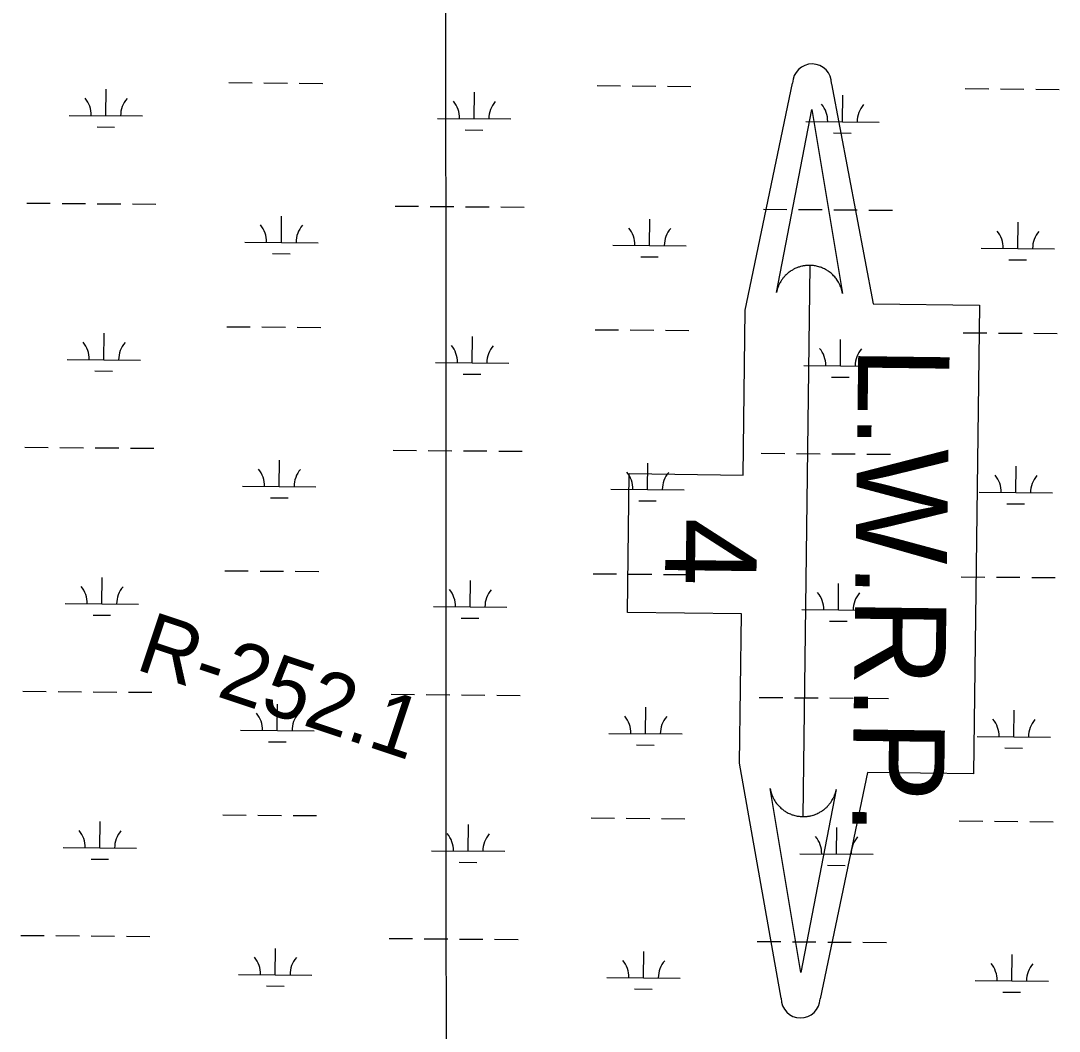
# Model space of a CAD drawing. Extents: x 3271442 to 3309282, y 752266 to 777610.
# Drawn here: x 3295980 to 3297395, y 773127 to 774504 of the extents above; entities that cross this region are included whole.
import ezdxf

# ---------------------------------------------------------------- set-up
doc = ezdxf.new("R2010")
doc.units = 0
for name, color, linetype in [('V-GRID-MAJR', 7, 'Continuous'), ('V-RIVR-RANG-IDEN', 7, 'Continuous'), ('V-TOPO-WATR-IDEN', 7, 'Continuous'), ('V-WETL-SWMP', 7, 'Continuous')]:
    doc.layers.add(name, color=color, linetype=linetype)

msp = doc.modelspace()

# ---------------------------------------------------------------- linework, layer by layer
at = {"layer": 'V-GRID-MAJR'}
msp.add_spline([(3296567.4, 757647.8), (3296564.7, 763706.6), (3296562.1, 769768.5), (3296559.4, 775830.5), (3296559.4, 775833.5)], degree=3, dxfattribs=at)
at = {"layer": 'V-TOPO-WATR-IDEN'}
msp.add_line((3297055.5, 774170.2), (3297046.1, 773419.1), dxfattribs=at)
for points in [[(3297016.5, 773171.4), (3296959.8, 773492), (3296962.3, 773695.4), (3296807, 773697.4), (3296809.4, 773886.4), (3296964.7, 773884.5), (3296967.5, 774109.3), (3297032.1, 774418.5)], [(3297085.1, 774417.8), (3297142, 774117.7), (3297286.8, 774115.9), (3297278.8, 773477.4), (3297134, 773479.2), (3297069.5, 773170.8)]]:
    msp.add_lwpolyline(points, dxfattribs=at)
for points in [[(3297010, 774133.3), (3297058.2, 774382.6), (3297100, 774132.1), (3297099, 774136.6), (3297097.7, 774140.8), (3297097, 774142.4), (3297096.4, 774143.9), (3297095.5, 774145.6), (3297094.6, 774147.2), (3297093.8, 774148.5), (3297092.6, 774150.3), (3297091.3, 774152.2), (3297090.5, 774153.2), (3297089.4, 774154.5), (3297087.9, 774156.2), (3297086.7, 774157.4), (3297085.3, 774158.6), (3297084.4, 774159.4), (3297083.4, 774160.3), (3297082.1, 774161.3), (3297080.8, 774162.2), (3297079.6, 774163), (3297078.5, 774163.6), (3297076.9, 774164.6), (3297075.4, 774165.4), (3297074.1, 774166), (3297072.6, 774166.6), (3297071.3, 774167.2), (3297070.1, 774167.6), (3297069.2, 774167.9), (3297067.7, 774168.4), (3297066.2, 774168.8), (3297064.8, 774169.1), (3297063.3, 774169.4), (3297062, 774169.7), (3297060.5, 774169.9), (3297059.2, 774170), (3297057.5, 774170.1), (3297055.5, 774170.2), (3297054.9, 774170.2), (3297053.9, 774170.2), (3297052.8, 774170.1), (3297051.8, 774170.1), (3297050.7, 774170), (3297049.7, 774169.9), (3297048.6, 774169.8), (3297047.7, 774169.6), (3297046.5, 774169.4), (3297045.4, 774169.2), (3297044.7, 774169), (3297042.7, 774168.5), (3297041.7, 774168.2), (3297041, 774168), (3297039.8, 774167.6), (3297038.8, 774167.3), (3297037.7, 774166.8), (3297036.5, 774166.3), (3297035.3, 774165.8), (3297034.4, 774165.4), (3297033.7, 774165), (3297032.7, 774164.4), (3297031.8, 774163.9), (3297030.8, 774163.3), (3297029.7, 774162.7), (3297028.7, 774162), (3297027.5, 774161.1), (3297026.6, 774160.4), (3297025.6, 774159.6), (3297024.7, 774158.8), (3297024, 774158.2), (3297023.2, 774157.5), (3297022.1, 774156.3), (3297022.1, 774156.3), (3297021.4, 774155.6), (3297021, 774155.1), (3297020.3, 774154.3), (3297019.5, 774153.4), (3297018.8, 774152.6), (3297018.3, 774151.8), (3297017.6, 774150.9), (3297016.9, 774149.9), (3297016.5, 774149.3), (3297015.9, 774148.4), (3297015.2, 774147.1), (3297014.7, 774146.3), (3297014.4, 774145.7), (3297014.1, 774145.2), (3297013.8, 774144.5), (3297013.4, 774143.6), (3297013, 774142.7), (3297012.6, 774141.8), (3297012.2, 774140.9), (3297011.8, 774139.8), (3297011.6, 774139.1), (3297011.2, 774137.9), (3297010.8, 774136.6), (3297010.5, 774135.6), (3297010.4, 774134.8), (3297010.2, 774134.1), (3297010.1, 774133.6)], [(3297091.5, 773456), (3297043.4, 773206.7), (3297001.5, 773457.1), (3297002.5, 773452.7), (3297003.9, 773448.5), (3297004.6, 773446.8), (3297005.2, 773445.4), (3297006.1, 773443.7), (3297006.9, 773442.1), (3297007.7, 773440.7), (3297008.9, 773438.9), (3297010.3, 773437), (3297011.1, 773436), (3297012.2, 773434.7), (3297013.7, 773433.1), (3297014.9, 773431.9), (3297016.2, 773430.6), (3297017.2, 773429.8), (3297018.2, 773429), (3297019.5, 773428), (3297020.7, 773427.1), (3297022, 773426.3), (3297023, 773425.6), (3297024.6, 773424.7), (3297026.2, 773423.9), (3297027.4, 773423.3), (3297029, 773422.6), (3297030.3, 773422.1), (3297031.5, 773421.6), (3297032.4, 773421.3), (3297033.9, 773420.9), (3297035.3, 773420.5), (3297036.8, 773420.1), (3297038.2, 773419.8), (3297039.6, 773419.6), (3297041.1, 773419.4), (3297042.3, 773419.3), (3297044.1, 773419.1), (3297046.1, 773419.1), (3297046.7, 773419.1), (3297047.6, 773419.1), (3297048.7, 773419.1), (3297049.8, 773419.2), (3297050.8, 773419.2), (3297051.8, 773419.3), (3297053, 773419.5), (3297053.8, 773419.6), (3297055, 773419.8), (3297056.1, 773420), (3297056.9, 773420.2), (3297058.9, 773420.7), (3297059.9, 773421), (3297060.6, 773421.2), (3297061.8, 773421.6), (3297062.8, 773422), (3297063.9, 773422.4), (3297065.1, 773422.9), (3297066.3, 773423.5), (3297067.1, 773423.9), (3297067.9, 773424.3), (3297068.9, 773424.8), (3297069.8, 773425.3), (3297070.8, 773425.9), (3297071.8, 773426.6), (3297072.8, 773427.3), (3297074.1, 773428.2), (3297075, 773428.9), (3297075.9, 773429.6), (3297076.8, 773430.4), (3297077.6, 773431.1), (3297078.3, 773431.8), (3297079.4, 773432.9), (3297079.5, 773433), (3297080.1, 773433.6), (3297080.6, 773434.1), (3297081.3, 773434.9), (3297082.1, 773435.9), (3297082.7, 773436.7), (3297083.3, 773437.4), (3297084, 773438.4), (3297084.6, 773439.3), (3297085.1, 773440), (3297085.7, 773440.9), (3297086.4, 773442.2), (3297086.8, 773442.9), (3297087.1, 773443.5), (3297087.4, 773444.1), (3297087.8, 773444.7), (3297088.2, 773445.6), (3297088.6, 773446.5), (3297089, 773447.4), (3297089.3, 773448.3), (3297089.8, 773449.5), (3297090, 773450.2), (3297090.4, 773451.3), (3297090.8, 773452.6), (3297091, 773453.6), (3297091.2, 773454.4), (3297091.4, 773455.1), (3297091.5, 773455.6)]]:
    msp.add_lwpolyline(points, close=True, dxfattribs=at)
for centre, start, end in [((3297058.6, 774418.2), 359.2817, 179.2817), ((3297043, 773171.1), 179.2817, 359.2817)]:
    msp.add_arc(centre, 26.5, start, end, dxfattribs=at)
at = {"layer": 'V-WETL-SWMP'}
for p, q in [((3296096.2, 774374.3), (3296096.5, 774410.3)), ((3296263.6, 774419.4), (3296295.6, 774419.1)), ((3296311.6, 774419), (3296343.6, 774418.7)), ((3296359.6, 774418.6), (3296391.6, 774418.3)), ((3296598.1, 774370.2), (3296598.4, 774406.2)), ((3296765.5, 774415.2), (3296797.5, 774415)), ((3296813.5, 774414.8), (3296845.5, 774414.6)), ((3296861.5, 774414.5), (3296893.5, 774414.2)), ((3297267.4, 774411.1), (3297299.4, 774410.8)), ((3297315.4, 774410.7), (3297347.4, 774410.4)), ((3297363.4, 774410.3), (3297395.4, 774410.1)), ((3297100, 774366.1), (3297100.3, 774402.1)), ((3296046.2, 774374.7), (3296146.2, 774373.9)), ((3296548.1, 774370.6), (3296648.1, 774369.8)), ((3297050, 774366.5), (3297150, 774365.6)), ((3296084.1, 774359), (3296108.1, 774358.8)), ((3296586, 774354.9), (3296610, 774354.7)), ((3297087.9, 774350.7), (3297111.9, 774350.5)), ((3295988.4, 774255.1), (3296020.4, 774254.9)), ((3296036.4, 774254.7), (3296068.4, 774254.5)), ((3296084.4, 774254.3), (3296116.4, 774254.1)), ((3296132.4, 774254), (3296164.4, 774253.7)), ((3296490.3, 774251), (3296522.3, 774250.7)), ((3296538.3, 774250.6), (3296570.3, 774250.3)), ((3296335.3, 774201.5), (3296335.6, 774237.5)), ((3296586.3, 774250.2), (3296618.3, 774249.9)), ((3296634.3, 774249.8), (3296666.3, 774249.6)), ((3296992.2, 774246.9), (3297024.2, 774246.6)), ((3297040.2, 774246.5), (3297072.2, 774246.2)), ((3297088.2, 774246.1), (3297120.1, 774245.8)), ((3297136.1, 774245.7), (3297168.1, 774245.4)), ((3296837.1, 774197.4), (3296837.4, 774233.4)), ((3297339, 774193.3), (3297339.3, 774229.3)), ((3296285.3, 774201.9), (3296385.3, 774201.1)), ((3296787.2, 774197.8), (3296887.1, 774197)), ((3296323.1, 774186.2), (3296347.1, 774186)), ((3296825, 774182.1), (3296849, 774181.9)), ((3297289, 774193.7), (3297389, 774192.9)), ((3297326.9, 774177.9), (3297350.9, 774177.7)), ((3296260.9, 774086.7), (3296292.9, 774086.4)), ((3296308.9, 774086.3), (3296340.9, 774086.1)), ((3296356.9, 774085.9), (3296388.9, 774085.7)), ((3296762.8, 774082.6), (3296794.8, 774082.3)), ((3296810.8, 774082.2), (3296842.8, 774081.9)), ((3296858.8, 774081.8), (3296890.8, 774081.5)), ((3296093.5, 774041.7), (3296093.8, 774077.7)), ((3296595.4, 774037.5), (3296595.6, 774073.5)), ((3297097.2, 774033.4), (3297097.5, 774069.4)), ((3297264.7, 774078.4), (3297296.7, 774078.2)), ((3297312.7, 774078), (3297344.7, 774077.8)), ((3297360.7, 774077.7), (3297392.7, 774077.4)), ((3296043.5, 774042.1), (3296143.5, 774041.2)), ((3296081.3, 774026.3), (3296105.3, 774026.1)), ((3296545.4, 774037.9), (3296645.4, 774037.1)), ((3297047.2, 774033.8), (3297147.2, 774033)), ((3296583.2, 774022.2), (3296607.2, 774022)), ((3297085.1, 774018.1), (3297109.1, 774017.9)), ((3295985.6, 773922.5), (3296017.6, 773922.2)), ((3296033.6, 773922.1), (3296065.6, 773921.8)), ((3296081.6, 773921.7), (3296113.6, 773921.4)), ((3296129.6, 773921.3), (3296161.6, 773921)), ((3296487.5, 773918.3), (3296519.5, 773918.1)), ((3296535.5, 773917.9), (3296567.5, 773917.7)), ((3296583.5, 773917.5), (3296615.5, 773917.3)), ((3296631.5, 773917.2), (3296663.5, 773916.9)), ((3296989.4, 773914.2), (3297021.4, 773913.9)), ((3297037.4, 773913.8), (3297069.4, 773913.5)), ((3297085.4, 773913.4), (3297117.4, 773913.2)), ((3297133.4, 773913), (3297165.4, 773912.8)), ((3296332.5, 773868.9), (3296332.8, 773904.9)), ((3296834.4, 773864.7), (3296834.7, 773900.7)), ((3297336.3, 773860.6), (3297336.6, 773896.6)), ((3296282.5, 773869.3), (3296382.5, 773868.5)), ((3296784.4, 773865.2), (3296884.4, 773864.3)), ((3297286.3, 773861), (3297386.3, 773860.2)), ((3296320.4, 773853.5), (3296344.4, 773853.3)), ((3296822.3, 773849.4), (3296846.3, 773849.2)), ((3297324.2, 773845.3), (3297348.2, 773845.1)), ((3296090.7, 773709), (3296091, 773745)), ((3296258.2, 773754), (3296290.2, 773753.8)), ((3296306.2, 773753.7), (3296338.2, 773753.4)), ((3296354.2, 773753.3), (3296386.2, 773753)), ((3296760.1, 773749.9), (3296792.1, 773749.7)), ((3296808.1, 773749.5), (3296840, 773749.3)), ((3296856, 773749.1), (3296888, 773748.9)), ((3297261.9, 773745.8), (3297293.9, 773745.5)), ((3297309.9, 773745.4), (3297341.9, 773745.1)), ((3297357.9, 773745), (3297389.9, 773744.7)), ((3296592.6, 773704.9), (3296592.9, 773740.9)), ((3297094.5, 773700.7), (3297094.8, 773736.7)), ((3296040.7, 773709.4), (3296140.7, 773708.6)), ((3296542.6, 773705.3), (3296642.6, 773704.5)), ((3297044.5, 773701.1), (3297144.5, 773700.3)), ((3296078.6, 773693.7), (3296102.6, 773693.5)), ((3296580.5, 773689.5), (3296604.5, 773689.3)), ((3297082.4, 773685.4), (3297106.4, 773685.2)), ((3295982.9, 773589.8), (3296014.9, 773589.5)), ((3296030.9, 773589.4), (3296062.9, 773589.2)), ((3296078.9, 773589), (3296110.9, 773588.8)), ((3296126.9, 773588.6), (3296158.9, 773588.4)), ((3296484.8, 773585.7), (3296516.8, 773585.4)), ((3296532.8, 773585.3), (3296564.8, 773585)), ((3296329.8, 773536.2), (3296330.1, 773572.2)), ((3296580.8, 773584.9), (3296612.8, 773584.6)), ((3296628.8, 773584.5), (3296660.8, 773584.2)), ((3296986.7, 773581.5), (3297018.7, 773581.3)), ((3297034.7, 773581.1), (3297066.7, 773580.9)), ((3297082.7, 773580.8), (3297114.7, 773580.5)), ((3297130.7, 773580.4), (3297162.7, 773580.1)), ((3296831.7, 773532.1), (3296832, 773568.1)), ((3297333.6, 773527.9), (3297333.9, 773563.9)), ((3296279.8, 773536.6), (3296379.8, 773535.8)), ((3296781.7, 773532.5), (3296881.7, 773531.7)), ((3296317.7, 773520.9), (3296341.7, 773520.7)), ((3296819.5, 773516.7), (3296843.5, 773516.5)), ((3297283.6, 773528.4), (3297383.6, 773527.5)), ((3297321.4, 773512.6), (3297345.4, 773512.4)), ((3296255.4, 773421.4), (3296287.4, 773421.1)), ((3296303.4, 773421), (3296335.4, 773420.7)), ((3296351.4, 773420.6), (3296383.4, 773420.3)), ((3296757.3, 773417.3), (3296789.3, 773417)), ((3296805.3, 773416.9), (3296837.3, 773416.6)), ((3296853.3, 773416.5), (3296885.3, 773416.2)), ((3296088, 773376.3), (3296088.3, 773412.3)), ((3296589.9, 773372.2), (3296590.2, 773408.2)), ((3297091.8, 773368.1), (3297092.1, 773404.1)), ((3297259.2, 773413.1), (3297291.2, 773412.9)), ((3297307.2, 773412.7), (3297339.2, 773412.5)), ((3297355.2, 773412.3), (3297387.2, 773412.1)), ((3296038, 773376.7), (3296138, 773375.9)), ((3296075.9, 773361), (3296099.9, 773360.8)), ((3296539.9, 773372.6), (3296639.9, 773371.8)), ((3297041.8, 773368.5), (3297141.8, 773367.7)), ((3296577.7, 773356.9), (3296601.7, 773356.7)), ((3297079.6, 773352.7), (3297103.6, 773352.5)), ((3295980.2, 773257.1), (3296012.2, 773256.9)), ((3296028.1, 773256.8), (3296060.1, 773256.5)), ((3296076.1, 773256.4), (3296108.1, 773256.1)), ((3296124.1, 773256), (3296156.1, 773255.7)), ((3296482, 773253), (3296514, 773252.7)), ((3296530, 773252.6), (3296562, 773252.4)), ((3296578, 773252.2), (3296610, 773252)), ((3296626, 773251.8), (3296658, 773251.6)), ((3296983.9, 773248.9), (3297015.9, 773248.6)), ((3297031.9, 773248.5), (3297063.9, 773248.2)), ((3297079.9, 773248.1), (3297111.9, 773247.8)), ((3297127.9, 773247.7), (3297159.9, 773247.4)), ((3296327, 773203.5), (3296327.3, 773239.5)), ((3296828.9, 773199.4), (3296829.2, 773235.4)), ((3297330.8, 773195.3), (3297331.1, 773231.3)), ((3296277, 773204), (3296377, 773203.1)), ((3296778.9, 773199.8), (3296878.9, 773199)), ((3297280.8, 773195.7), (3297380.8, 773194.9)), ((3296314.9, 773188.2), (3296338.9, 773188)), ((3296816.8, 773184.1), (3296840.8, 773183.9)), ((3297318.7, 773179.9), (3297342.7, 773179.7))]:
    msp.add_line(p, q, dxfattribs=at)
for centre, start, end in [((3296041, 774375.3), 358.7563, 40.2999), ((3296151.4, 774374.3), 138.7563, 180.2999), ((3296542.9, 774371.1), 358.7563, 40.2999), ((3296653.3, 774370.2), 138.7563, 180.2999), ((3297044.7, 774367), 358.7563, 40.2999), ((3297155.2, 774366.1), 138.7563, 180.2999), ((3296280, 774202.5), 358.7563, 40.2999), ((3296390.5, 774201.6), 138.7563, 180.2999), ((3296781.9, 774198.3), 358.7563, 40.2999), ((3296892.4, 774197.4), 138.7563, 180.2999), ((3297283.8, 774194.2), 358.7563, 40.2999), ((3297394.3, 774193.3), 138.7563, 180.2999), ((3296038.2, 774042.6), 358.7563, 40.2999), ((3296148.7, 774041.7), 138.7563, 180.2999), ((3296540.1, 774038.5), 358.7563, 40.2999), ((3296650.6, 774037.5), 138.7563, 180.2999), ((3297042, 774034.3), 358.7563, 40.2999), ((3297152.5, 774033.4), 138.7563, 180.2999), ((3296277.3, 773869.8), 358.7563, 40.2999), ((3296387.8, 773868.9), 138.7563, 180.2999), ((3296779.2, 773865.7), 358.7563, 40.2999), ((3296889.7, 773864.8), 138.7563, 180.2999), ((3297281.1, 773861.5), 358.7563, 40.2999), ((3297391.5, 773860.6), 138.7563, 180.2999), ((3296035.5, 773709.9), 358.7563, 40.2999), ((3296146, 773709), 138.7563, 180.2999), ((3296537.4, 773705.8), 358.7563, 40.2999), ((3296647.9, 773704.9), 138.7563, 180.2999), ((3297039.3, 773701.7), 358.7563, 40.2999), ((3297149.7, 773700.7), 138.7563, 180.2999), ((3296274.5, 773537.1), 358.7563, 40.2999), ((3296385, 773536.2), 138.7563, 180.2999), ((3296776.4, 773533), 358.7563, 40.2999), ((3296886.9, 773532.1), 138.7563, 180.2999), ((3297278.3, 773528.9), 358.7563, 40.2999), ((3297388.8, 773528), 138.7563, 180.2999), ((3296032.7, 773377.3), 358.7563, 40.2999), ((3296143.2, 773376.4), 138.7563, 180.2999), ((3296534.6, 773373.1), 358.7563, 40.2999), ((3296645.1, 773372.2), 138.7563, 180.2999), ((3297036.5, 773369), 358.7563, 40.2999), ((3297147, 773368.1), 138.7563, 180.2999), ((3296271.8, 773204.5), 358.7563, 40.2999), ((3296382.3, 773203.6), 138.7563, 180.2999), ((3296773.7, 773200.3), 358.7563, 40.2999), ((3296884.2, 773199.4), 138.7563, 180.2999), ((3297275.6, 773196.2), 358.7563, 40.2999), ((3297386.1, 773195.3), 138.7563, 180.2999)]:
    msp.add_arc(centre, 35.2, start, end, dxfattribs=at)

# ---------------------------------------------------------------- texts
at = {"layer": 'V-RIVR-RANG-IDEN'}
msp.add_text('R-252.1', height=83, rotation=341.5709, dxfattribs=at).set_placement((3296134.4, 773620.5))
at = {"layer": 'V-TOPO-WATR-IDEN'}
for s, rotation, p in [('L.W.R.P.', 269.2816, (3297121.6, 774060.2)), ('4', 269.2818, (3296859.2, 773826.7))]:
    msp.add_text(s, height=124.5, rotation=rotation, dxfattribs=at).set_placement(p)

doc.saveas('drawing.dxf')
